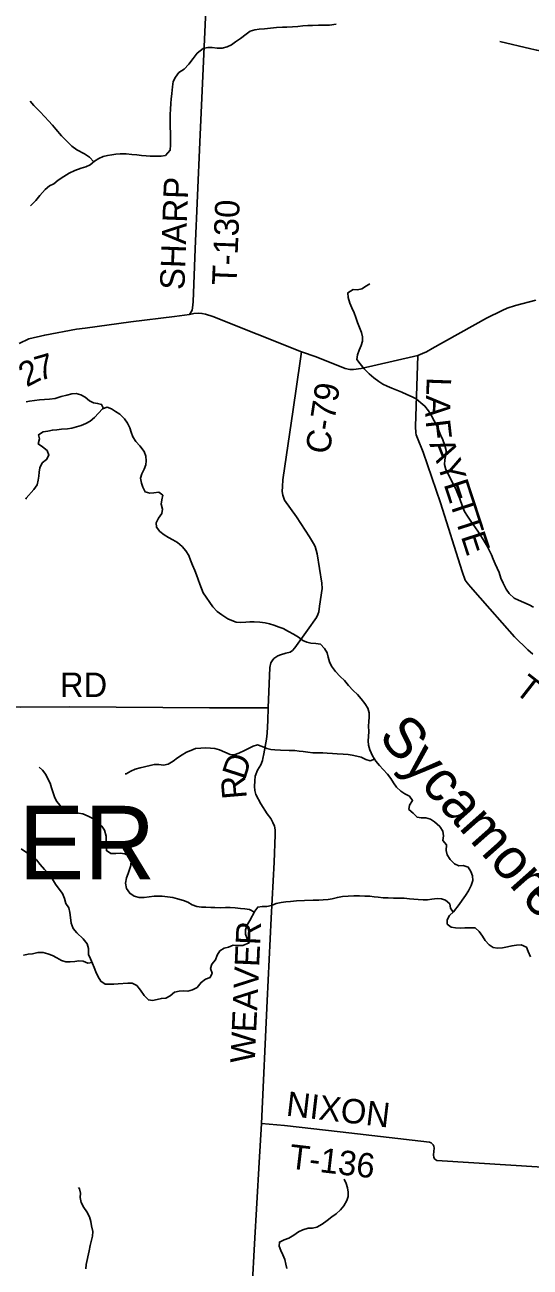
# Model space of a CAD drawing. Extents: x 1759416 to 2214760, y 252598 to 1116833.
# Drawn here: x 1968479 to 1974666, y 831751 to 846970 of the extents above; entities that cross this region are included whole.
import ezdxf

# ---------------------------------------------------------------- set-up
doc = ezdxf.new("R2010")
doc.units = 0
for name, color, linetype in [('GM_X_County_Road', 7, 'Continuous'), ('GM_X_County_Road_Text', 7, 'Continuous'), ('GM_X_Minor_River', 7, 'Continuous'), ('GM_X_Minor_River_Text', 7, 'Continuous'), ('GM_X_Township_Road', 7, 'Continuous'), ('GM_X_Township_Road_Text', 7, 'Continuous'), ('GM_X_Township_Text', 7, 'Continuous')]:
    doc.layers.add(name, color=color, linetype=linetype)

msp = doc.modelspace()

# ---------------------------------------------------------------- linework, layer by layer
at = {"layer": 'GM_X_County_Road'}
for points in [[(1968408, 843065), (1968526, 843123), (1968722, 843169), (1969111, 843241), (1969217, 843256), (1969775, 843332), (1970311, 843399), (1970497, 843423), (1970549, 843433), (1970603, 843439), (1970647, 843435), (1970689, 843427), (1970781, 843397), (1971867, 842966), (1972047, 842904), (1972403, 842761), (1972459, 842749), (1972503, 842749), (1972599, 842762), (1972988, 842850), (1973290, 842920), (1973350, 842944), (1973398, 842964), (1973468, 843006), (1974132, 843376), (1974325, 843470), (1974385, 843500), (1974487, 843532), (1974737, 843596)], [(1971867, 842966), (1971849, 842850), (1971765, 842258), (1971636, 841398), (1971632, 841314), (1971630, 841252), (1971636, 841210), (1971660, 841146), (1971806, 840941), (1971963, 840696), (1972015, 840618), (1972033, 840578), (1972057, 840491), (1972117, 840130), (1972119, 840064), (1972087, 839850), (1972077, 839778), (1972067, 839748), (1972049, 839711), (1971938, 839555), (1971786, 839337), (1971758, 839307), (1971726, 839287), (1971674, 839271), (1971608, 839253), (1971578, 839239), (1971528, 839207), (1971508, 839179), (1971490, 839153), (1971480, 839097), (1971457, 838602), (1971453, 838449), (1971445, 838291), (1971439, 838221), (1971405, 838040), (1971395, 837982), (1971389, 837956), (1971367, 837906), (1971329, 837840), (1971301, 837764), (1971293, 837710), (1971292, 837641), (1971294, 837591), (1971306, 837543), (1971368, 837429), (1971446, 837304), (1971490, 837248), (1971514, 837200), (1971534, 837152), (1971544, 837108), (1971546, 837046), (1971530, 836713), (1971493, 836025), (1971448, 835013), (1971377, 833513), (1971350, 833034), (1971291, 832038), (1971234, 830975)]]:
    msp.add_lwpolyline(points, dxfattribs=at)
at = {"layer": 'GM_X_Minor_River'}
for points in [[(1972289, 846978), (1972209, 846968), (1972153, 846966), (1972073, 846965), (1972001, 846963), (1971943, 846962), (1971881, 846956), (1971823, 846950), (1971755, 846947), (1971685, 846943), (1971633, 846943), (1971561, 846938), (1971413, 846923), (1971347, 846915), (1971297, 846909), (1971237, 846892), (1971187, 846856), (1971119, 846804), (1971060, 846762), (1971010, 846726), (1970958, 846699), (1970896, 846685), (1970834, 846685), (1970774, 846692), (1970720, 846694), (1970662, 846682), (1970590, 846625), (1970539, 846559), (1970485, 846489), (1970429, 846429), (1970363, 846385), (1970324, 846331), (1970294, 846275), (1970288, 846209), (1970277, 846129), (1970269, 846059), (1970267, 846009), (1970262, 845933), (1970258, 845876), (1970257, 845744), (1970261, 845620), (1970262, 845553), (1970264, 845501), (1970258, 845435), (1970201, 845369), (1970147, 845360), (1970087, 845360), (1970015, 845362), (1969963, 845367), (1969909, 845371), (1969851, 845377), (1969787, 845382), (1969721, 845388), (1969648, 845391), (1969595, 845385), (1969545, 845379), (1969493, 845369), (1969437, 845358), (1969385, 845334), (1969333, 845298), (1969277, 845254), (1969227, 845231), (1969169, 845215), (1969091, 845187), (1969022, 845152), (1968956, 845112), (1968888, 845068), (1968832, 845022), (1968782, 844996), (1968727, 844951), (1968661, 844879), (1968615, 844817), (1968548, 844751)], [(1969325, 845292), (1969269, 845351), (1969210, 845389), (1969116, 845438), (1969054, 845484), (1969002, 845535), (1968927, 845611), (1968859, 845690), (1968818, 845740), (1968770, 845795), (1968724, 845845), (1968664, 845908), (1968587, 845982), (1968543, 846033)], [(1974708, 839836), (1974654, 839863), (1974587, 839895), (1974525, 839922), (1974471, 839948), (1974410, 840003), (1974374, 840057), (1974337, 840131), (1974308, 840193), (1974288, 840259), (1974263, 840315), (1974238, 840367), (1974214, 840424), (1974191, 840476), (1974167, 840528), (1974140, 840584), (1974105, 840644), (1974061, 840712), (1974024, 840769), (1973939, 840889), (1973898, 840951), (1973864, 841010), (1973837, 841068), (1973804, 841164), (1973777, 841232), (1973751, 841294), (1973722, 841348), (1973693, 841402), (1973661, 841468), (1973634, 841524), (1973617, 841584), (1973621, 841642), (1973634, 841704), (1973636, 841756), (1973623, 841818), (1973596, 841886), (1973570, 841946), (1973545, 842008), (1973518, 842066), (1973492, 842120), (1973459, 842182), (1973422, 842241), (1973378, 842299), (1973327, 842341), (1973271, 842390), (1973221, 842414), (1973156, 842443), (1973094, 842469), (1973032, 842496), (1972974, 842520), (1972917, 842543), (1972863, 842569), (1972813, 842602), (1972754, 842646), (1972694, 842695), (1972635, 842755), (1972583, 842816), (1972546, 842872), (1972553, 842926), (1972571, 842985), (1972596, 843041), (1972614, 843094), (1972615, 843146), (1972600, 843202), (1972576, 843264), (1972553, 843324), (1972530, 843386), (1972512, 843444), (1972483, 843505), (1972457, 843561), (1972436, 843631), (1972435, 843689), (1972499, 843728), (1972551, 843725), (1972605, 843737), (1972662, 843774), (1972704, 843798)], [(1969440, 842270), (1969419, 842321), (1969369, 842332), (1969319, 842340), (1969269, 842365), (1969216, 842407), (1969164, 842438), (1969108, 842452), (1969056, 842449), (1968994, 842435), (1968922, 842418), (1968850, 842393), (1968779, 842384), (1968719, 842382), (1968659, 842375), (1968599, 842368), (1968537, 842358), (1968495, 842353)], [(1970643, 840065), (1970620, 840117), (1970602, 840177), (1970579, 840233), (1970561, 840285), (1970530, 840350), (1970507, 840412), (1970485, 840470), (1970450, 840526), (1970407, 840578), (1970347, 840627), (1970291, 840661), (1970236, 840688), (1970184, 840722), (1970130, 840764), (1970093, 840817), (1970088, 840869), (1970114, 840928), (1970155, 840984), (1970163, 841035), (1970148, 841097), (1970155, 841151), (1970169, 841207), (1970118, 841247), (1970060, 841238), (1970009, 841232), (1969954, 841249), (1969924, 841305), (1969909, 841357), (1969897, 841417), (1969912, 841469), (1969941, 841526), (1969961, 841580), (1969966, 841630), (1969960, 841686), (1969939, 841742), (1969886, 841812), (1969838, 841864), (1969803, 841921), (1969781, 841979), (1969764, 842033), (1969737, 842091), (1969699, 842145), (1969644, 842199), (1969590, 842234), (1969538, 842264), (1969487, 842287), (1969430, 842267), (1969380, 842214), (1969333, 842159), (1969279, 842115), (1969226, 842086), (1969170, 842063), (1969112, 842045), (1969056, 842030), (1969002, 842022), (1968928, 842015), (1968869, 842010), (1968817, 842006), (1968759, 841993), (1968705, 841986), (1968647, 841948), (1968658, 841898), (1968644, 841837), (1968695, 841800), (1968751, 841754), (1968774, 841700), (1968745, 841644), (1968689, 841603), (1968662, 841545), (1968654, 841492), (1968651, 841442), (1968643, 841392), (1968628, 841334), (1968591, 841277), (1968496, 841172), (1968490, 841160)], [(1974081, 835805), (1974043, 835864), (1973992, 835908), (1973932, 835909), (1973866, 835907), (1973812, 835906), (1973754, 835909), (1973700, 835915), (1973650, 835954), (1973649, 836007), (1973677, 836061), (1973728, 836106), (1973797, 836193), (1973835, 836247), (1973876, 836304), (1973912, 836360), (1973945, 836425), (1973964, 836487), (1973962, 836545), (1973941, 836599), (1973908, 836651), (1973848, 836670), (1973794, 836668), (1973738, 836693), (1973688, 836745), (1973651, 836801), (1973638, 836855), (1973640, 836925), (1973597, 836979), (1973606, 837035), (1973598, 837091), (1973559, 837149), (1973497, 837208), (1973446, 837238), (1973390, 837257), (1973332, 837257), (1973282, 837262), (1973232, 837314), (1973181, 837359), (1973187, 837410), (1973226, 837468), (1973187, 837520), (1973133, 837549), (1973081, 837581), (1973030, 837631), (1972992, 837684), (1972959, 837738), (1972921, 837790), (1972868, 837846), (1972823, 837897), (1972777, 837951), (1972734, 838017), (1972703, 838089), (1972685, 838144), (1972684, 838197), (1972686, 838251), (1972689, 838315), (1972688, 838377), (1972690, 838435), (1972695, 838490), (1972697, 838542), (1972680, 838598), (1972643, 838655), (1972595, 838715), (1972552, 838767), (1972500, 838816), (1972441, 838878), (1972392, 838936), (1972338, 838985), (1972281, 839049), (1972233, 839115), (1972208, 839168), (1972193, 839224), (1972181, 839278), (1972150, 839332), (1972098, 839384), (1972042, 839393), (1971982, 839397), (1971932, 839406), (1971881, 839430), (1971831, 839469), (1971770, 839507), (1971708, 839540), (1971642, 839574), (1971592, 839593), (1971527, 839617), (1971473, 839634), (1971421, 839646), (1971357, 839653), (1971287, 839656), (1971235, 839658), (1971183, 839653), (1971125, 839647), (1971067, 839654), (1971015, 839674), (1970965, 839695), (1970890, 839744), (1970834, 839782), (1970779, 839840), (1970661, 840013), (1970643, 840065)], [(1972762, 837974), (1972707, 837954), (1972653, 837972), (1972598, 837997), (1972544, 838009), (1972488, 838022), (1972438, 838030), (1972378, 838035), (1972304, 838038), (1972244, 838042), (1972180, 838047), (1972128, 838051), (1972066, 838050), (1972006, 838053), (1971944, 838059), (1971886, 838068), (1971836, 838074), (1971784, 838079), (1971714, 838080), (1971610, 838083), (1971540, 838089), (1971490, 838094), (1971440, 838106), (1971385, 838131), (1971329, 838149), (1971275, 838134), (1971168, 838079), (1971098, 838046), (1971043, 838027), (1970993, 838033), (1970928, 838060), (1970862, 838088), (1970804, 838103), (1970752, 838111), (1970690, 838114), (1970632, 838111), (1970570, 838103), (1970512, 838082), (1970458, 838059), (1970405, 838029), (1970347, 837990), (1970294, 837949), (1970234, 837913), (1970178, 837902), (1970120, 837908), (1970064, 837907), (1970012, 837898), (1969893, 837869), (1969829, 837850), (1969777, 837828), (1969720, 837795), (1969708, 837793)], [(1971289, 836101), (1971229, 836132), (1971171, 836140), (1971119, 836145), (1971055, 836152), (1970995, 836158), (1970937, 836159), (1970873, 836155), (1970805, 836156), (1970755, 836159), (1970693, 836161), (1970641, 836162), (1970583, 836170), (1970529, 836191), (1970474, 836221), (1970420, 836244), (1970348, 836265), (1970290, 836279), (1970226, 836286), (1970162, 836296), (1970064, 836297), (1969940, 836279), (1969878, 836281), (1969816, 836298), (1969763, 836332), (1969725, 836389), (1969710, 836457), (1969723, 836520), (1969743, 836572), (1969778, 836673), (1969781, 836731), (1969762, 836787), (1969702, 836816), (1969646, 836822), (1969592, 836819), (1969530, 836819), (1969478, 836854), (1969473, 836916), (1969475, 836968), (1969474, 837031), (1969453, 837103), (1969423, 837154), (1969368, 837212), (1969304, 837251), (1969253, 837275), (1969187, 837304), (1969135, 837314), (1969077, 837327), (1969013, 837343), (1968961, 837360), (1968910, 837406), (1968867, 837460), (1968841, 837511), (1968826, 837563), (1968806, 837625), (1968791, 837679), (1968761, 837735), (1968736, 837787), (1968695, 837839), (1968655, 837876)], [(1968498, 836830), (1968435, 836876)], [(1968964, 836267), (1968940, 836327), (1968901, 836383), (1968856, 836443), (1968818, 836504), (1968777, 836560), (1968721, 836624), (1968668, 836685), (1968621, 836741), (1968569, 836783), (1968512, 836822), (1968498, 836830)], [(1973723, 836101), (1973692, 836151), (1973683, 836201), (1973631, 836249), (1973579, 836263), (1973527, 836266), (1973463, 836259), (1973409, 836253), (1973355, 836250), (1973295, 836254), (1973243, 836259), (1973187, 836263), (1973123, 836272), (1973055, 836273), (1972993, 836273), (1972929, 836274), (1972867, 836277), (1972807, 836285), (1972755, 836288), (1972703, 836294), (1972643, 836297), (1972577, 836300), (1972507, 836300), (1972439, 836297), (1972369, 836290), (1972307, 836280), (1972243, 836265), (1972191, 836256), (1972133, 836252), (1972077, 836249), (1972011, 836246), (1971904, 836241), (1971804, 836238), (1971732, 836232), (1971674, 836227), (1971618, 836218), (1971556, 836206), (1971498, 836183), (1971442, 836170), (1971384, 836170), (1971331, 836163), (1971295, 836113), (1971232, 835996), (1971199, 835937), (1971182, 835883), (1971180, 835829), (1971203, 835775), (1971225, 835723), (1971148, 835692), (1971090, 835692), (1971030, 835695), (1970974, 835672), (1970918, 835660), (1970867, 835625), (1970835, 835575), (1970814, 835514), (1970770, 835462), (1970753, 835411), (1970771, 835353), (1970748, 835301), (1970690, 835278), (1970637, 835240), (1970589, 835179), (1970532, 835150), (1970476, 835132), (1970424, 835137), (1970370, 835133), (1970310, 835118), (1970259, 835077), (1970205, 835047), (1970151, 835044), (1970099, 835030), (1970043, 835019), (1969993, 835025), (1969939, 835078), (1969894, 835144), (1969851, 835200), (1969795, 835231), (1969739, 835230), (1969623, 835221), (1969569, 835219), (1969513, 835216), (1969461, 835218), (1969409, 835253), (1969378, 835307), (1969348, 835367), (1969327, 835421), (1969309, 835473), (1969284, 835527), (1969260, 835582), (1969259, 835653), (1969244, 835711), (1969194, 835772), (1969115, 835848), (1969072, 835901), (1969047, 835967), (1969039, 836033), (1969028, 836095), (1969017, 836154), (1968981, 836205), (1968964, 836267)], [(1974670, 835554), (1974641, 835618), (1974621, 835670), (1974558, 835699), (1974500, 835697), (1974443, 835686), (1974389, 835677), (1974327, 835663), (1974267, 835658), (1974215, 835666), (1974165, 835699), (1974116, 835753), (1974081, 835805)], [(1969303, 835485), (1969249, 835476), (1969194, 835500), (1969142, 835503), (1969091, 835497), (1969033, 835492), (1968979, 835493), (1968926, 835509), (1968872, 835540), (1968816, 835570), (1968762, 835591), (1968703, 835605), (1968637, 835604), (1968572, 835591), (1968520, 835585), (1968466, 835574), (1968462, 835574)], [(1971686, 831733), (1971673, 831789), (1971663, 831843), (1971638, 831901), (1971612, 831955), (1971591, 832009), (1971597, 832059), (1971654, 832084), (1971712, 832106), (1971774, 832145), (1971831, 832182), (1971883, 832210), (1971947, 832227), (1972001, 832230), (1972054, 832242), (1972118, 832277), (1972180, 832322), (1972239, 832367), (1972291, 832405), (1972342, 832452), (1972386, 832504), (1972423, 832567), (1972438, 832617), (1972438, 832669), (1972429, 832723), (1972415, 832775), (1972390, 832829)], [(1969227, 831732), (1969230, 831782), (1969265, 831951), (1969278, 832017), (1969295, 832080), (1969309, 832130), (1969310, 832190), (1969297, 832256), (1969287, 832312), (1969270, 832366), (1969237, 832428), (1969201, 832484), (1969168, 832545), (1969158, 832606), (1969161, 832658), (1969148, 832710), (1969136, 832726)]]:
    msp.add_lwpolyline(points, dxfattribs=at)
at = {"layer": 'GM_X_Township_Road'}
for points in [[(1970497, 843423), (1970517, 843454), (1970526, 843475), (1970531, 843503), (1970539, 843577), (1970564, 844225), (1970623, 845532), (1970697, 847152)], [(1976182, 846147), (1976105, 846285), (1976053, 846365), (1976022, 846389), (1975986, 846405), (1974746, 846659), (1974676, 846675), (1974293, 846767)], [(1974697, 839261), (1974637, 839315), (1974473, 839471), (1974173, 839817), (1973937, 840084), (1973896, 840136), (1973872, 840166), (1973832, 840272), (1973570, 841113), (1973357, 841735), (1973285, 841905), (1973269, 841949), (1973265, 841974), (1973263, 842050), (1973290, 842920)], [(1965262, 838653), (1966787, 838635), (1968421, 838613), (1969027, 838617), (1970741, 838602), (1971457, 838602)], [(1971377, 833513), (1971659, 833487), (1972341, 833410), (1973433, 833282), (1973453, 833274), (1973465, 833264), (1973479, 833249), (1973486, 833232), (1973489, 833209), (1973485, 833167), (1973481, 833129), (1973485, 833095), (1973499, 833075), (1973525, 833057), (1975271, 832948), (1975658, 832908)]]:
    msp.add_lwpolyline(points, dxfattribs=at)

# ---------------------------------------------------------------- texts
at = {"layer": 'GM_X_County_Road_Text'}
for s, rotation, p in [('2', 27.5007, (1968501, 842526)), ('7', 16.0826, (1968651, 842606)), ('C-79', 81.3867, (1972209, 841701)), ('D', 72.1859, (1971174, 837711)), ('R', 94.8768, (1971198, 837497)), ('WEAVER', 87.4271, (1971294, 834245))]:
    msp.add_text(s, height=300, rotation=rotation, dxfattribs=at).set_placement(p)
at = {"layer": 'GM_X_Minor_River_Text'}
msp.add_text('Sycamore', height=500, rotation=311.6353, dxfattribs=at).set_placement((1972795, 838240))
at = {"layer": 'GM_X_Township_Road_Text'}
for s, rotation, p in [('SHARP', 87.8718, (1970432, 843719)), ('T-130', 87.7762, (1971070, 843775)), ('L', 267.9425, (1973401, 842657)), ('A', 267.9489, (1973393, 842433)), ('F', 276.5351, (1973385, 842120)), ('A', 291.3926, (1973428, 841836)), ('Y', 288.1251, (1973523, 841595)), ('E', 288.1016, (1973605, 841344)), ('T', 288.1101, (1973675, 841131)), ('T', 288.1029, (1973745, 840917)), ('E', 288.1062, (1973815, 840704)), ('RD', 0, (1968908, 838735)), ('T', 321.972, (1974462, 838797)), ('NIXON', 353.3521, (1971669, 833608)), ('T-136', 353.2916, (1971705, 832961))]:
    msp.add_text(s, height=300, rotation=rotation, dxfattribs=at).set_placement(p)
at = {"layer": 'GM_X_Township_Text'}
msp.add_text('MILLER', height=900, rotation=0, dxfattribs=at).set_placement((1965727, 836503))

doc.saveas('drawing.dxf')
